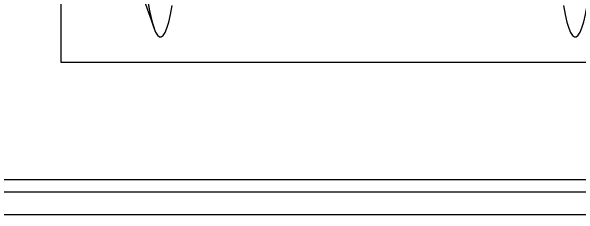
# Model space of a CAD drawing. Extents: x 1805893 to 1833564, y 708898 to 716199.
# Drawn here: x 1831577.6 to 1831830.8, y 715759.4 to 715850.1 of the extents above; entities that cross this region are included whole.
import ezdxf

# ---------------------------------------------------------------- set-up
doc = ezdxf.new("R2010")
doc.units = 0
for name, color, linetype in [('BR_P_Sub_Hidden', 7, 'Continuous'), ('SH_Border', 7, 'Continuous'), ('SH_Cut_Line', 7, 'Continuous'), ('SH_Data', 7, 'Continuous')]:
    doc.layers.add(name, color=color, linetype=linetype)

msp = doc.modelspace()

# ---------------------------------------------------------------- linework, layer by layer
at = {"layer": 'BR_P_Sub_Hidden'}
for points in [[(1831500.15, 716185.43), (1831958.68, 716185.43), (1831958.68, 715774.93), (1831500.15, 715774.93)], [(1831599.93, 716170.47), (1831874.29, 716170.47), (1831874.29, 715827.21), (1831599.93, 715827.21)]]:
    msp.add_lwpolyline(points, close=True, dxfattribs=at)
at = {"layer": 'SH_Border'}
msp.add_lwpolyline([(1831362.49, 716189.4), (1831992.49, 716189.4), (1831992.49, 715769.4), (1831362.49, 715769.4)], close=True, dxfattribs=at)
at = {"layer": 'SH_Cut_Line'}
msp.add_lwpolyline([(1831322.49, 715759.4), (1832002.49, 715759.4), (1832002.49, 716199.4), (1831322.49, 716199.4)], close=True, dxfattribs=at)
at = {"layer": 'SH_Data'}
msp.add_lwpolyline([(1831641.3, 716006.93), (1831611.7, 715924.73), (1831641.3, 715842.54)], dxfattribs=at)
msp.add_lwpolyline([(1831641.3, 716006.93), (1831611.7, 715924.73), (1831641.3, 715842.54)], dxfattribs=at)
for centre, start_param, end_param in [((1831644.17, 715924.73), 2.561295, 6.863483), ((1831644.17, 715924.73), 2.561295, 6.863483), ((1831829.28, 715924.73), 5.702888, 10.005075), ((1831829.28, 715924.73), 5.702888, 10.005075), ((1831644.17, 715924.73), 3.443628, 5.98115)]:
    msp.add_ellipse(centre, major_axis=(0, -86.09), ratio=0.112175, start_param=start_param, end_param=end_param, dxfattribs=at)

doc.saveas('drawing.dxf')
